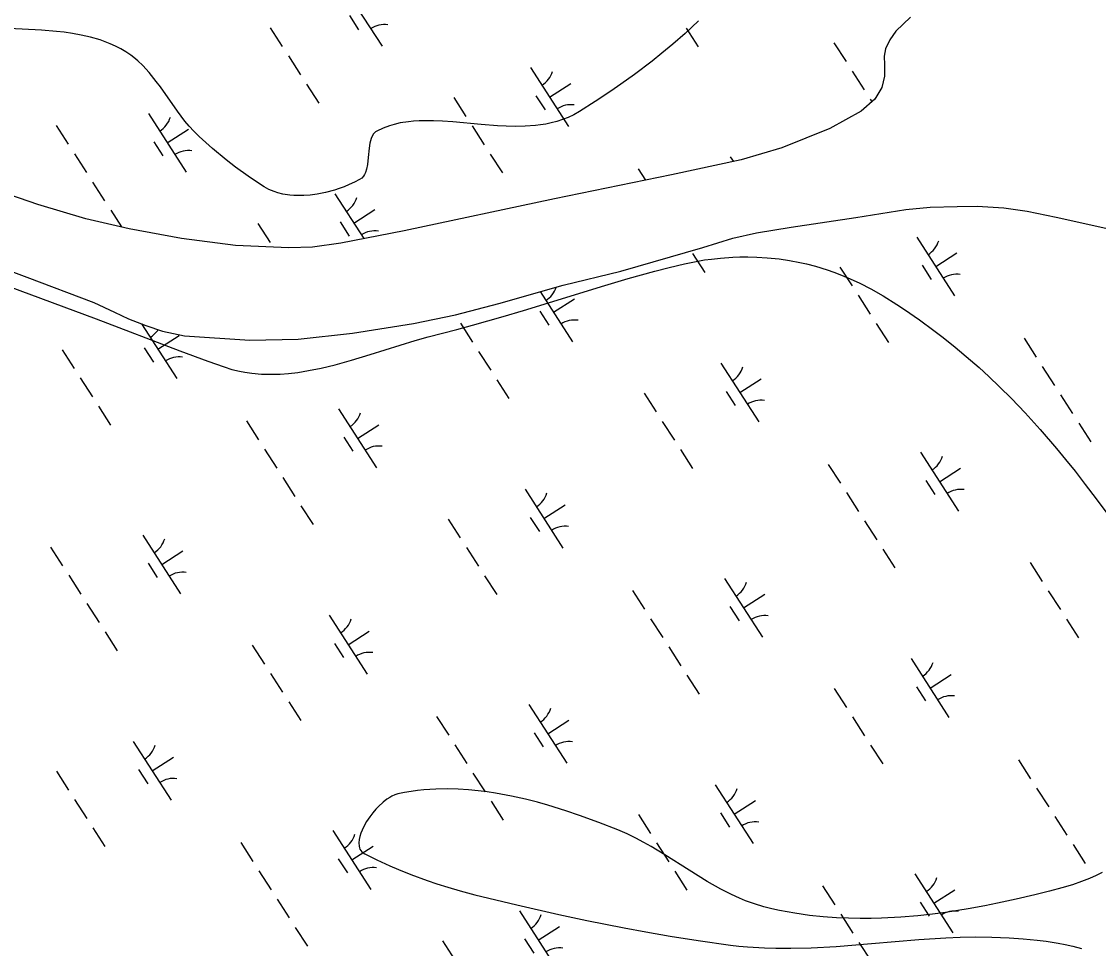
# Model space of a CAD drawing. Extents: x 3937982 to 3958556, y 219448 to 241894.
# Drawn here: x 3946650 to 3947419, y 232047 to 232709 of the extents above; entities that cross this region are included whole.
import ezdxf

# ---------------------------------------------------------------- set-up
doc = ezdxf.new("R2010")
doc.units = 0
for name, color, linetype in [('V-SITE-VEGE', 7, 'Continuous'), ('V-TOPO-SHOR', 7, 'Continuous'), ('V-WETL-SWMP', 7, 'Continuous')]:
    doc.layers.add(name, color=color, linetype=linetype)

msp = doc.modelspace()

# ---------------------------------------------------------------- linework, layer by layer
at = {"layer": 'V-SITE-VEGE'}
for points in [[(3946907.797, 232633.021), (3946903.349, 232630.867), (3946902.476, 232630.31), (3946901.057, 232628.956), (3946900.017, 232627.387), (3946899.259, 232625.691), (3946898.706, 232623.934), (3946898.309, 232622.163), (3946897.793, 232618.593), (3946897.232, 232611.968), (3946896.701, 232607.073), (3946896.021, 232603.665), (3946895.263, 232601.357), (3946894.51, 232599.798), (3946893.828, 232598.748), (3946892.589, 232597.38), (3946891.063, 232596.296), (3946887.344, 232594.367), (3946883.651, 232592.665), (3946880.032, 232591.178), (3946876.52, 232589.894), (3946873.143, 232588.799), (3946866.632, 232587.052), (3946860.822, 232585.899), (3946855.702, 232585.211), (3946851.231, 232584.877), (3946847.355, 232584.807), (3946844.004, 232584.926), (3946841.114, 232585.174), (3946836.185, 232585.952), (3946832.617, 232586.837), (3946830.028, 232587.676), (3946826.307, 232589.239), (3946822.803, 232591.176), (3946816.778, 232595.08), (3946811.539, 232598.654), (3946802.471, 232605.234), (3946795.772, 232610.415), (3946785.931, 232618.54), (3946776.387, 232627.025), (3946772.611, 232630.742), (3946769.268, 232634.424), (3946766.289, 232638.016), (3946760.978, 232645.027), (3946748.811, 232662.392), (3946745.833, 232666.434), (3946740.721, 232672.816), (3946736.253, 232677.702), (3946732.675, 232681.123), (3946729.84, 232683.529), (3946727.622, 232685.233), (3946724.126, 232687.611), (3946720.415, 232689.761), (3946716.661, 232691.639), (3946712.979, 232693.279), (3946709.371, 232694.707), (3946705.84, 232695.95), (3946698.909, 232697.994), (3946692.315, 232699.52), (3946686.054, 232700.652), (3946680.133, 232701.494), (3946674.538, 232702.115), (3946663.968, 232702.95), (3946631.381, 232704.599)], [(3947133.171, 232709.577), (3947123.544, 232700.662), (3947114.807, 232693.036), (3947106.945, 232686.505), (3947099.918, 232680.899), (3947087.333, 232671.358), (3947077.691, 232664.433), (3947070.365, 232659.377), (3947059.261, 232652.02), (3947048.056, 232644.949), (3947043.952, 232642.628), (3947039.875, 232640.697), (3947035.838, 232639.108), (3947031.851, 232637.813), (3947027.923, 232636.773), (3947024.06, 232635.956), (3947020.271, 232635.327), (3947016.558, 232634.862), (3947009.267, 232634.32), (3947002.329, 232634.182), (3946995.763, 232634.324), (3946989.566, 232634.639), (3946977.906, 232635.563), (3946957.654, 232637.447), (3946950.205, 232637.979), (3946943.793, 232638.266), (3946938.275, 232638.334), (3946933.534, 232638.221), (3946929.459, 232637.973), (3946925.953, 232637.625), (3946919.966, 232636.693), (3946915.612, 232635.692), (3946912.43, 232634.754), (3946907.797, 232633.021)], [(3946898.536, 232471.25), (3946930.827, 232481.352), (3946939.9, 232483.964), (3946960.547, 232489.26), (3946971.56, 232492.209), (3946993.481, 232498.478), (3947008.045, 232502.858), (3947066.138, 232520.758), (3947082.778, 232525.64), (3947101.866, 232530.898), (3947112.085, 232533.521), (3947123.028, 232536.151), (3947130.189, 232537.656), (3947137.433, 232538.885), (3947142.301, 232539.548), (3947148.824, 232540.243), (3947157.561, 232540.83), (3947162.56, 232540.994), (3947168.274, 232541.027), (3947174.793, 232540.863), (3947182.207, 232540.423), (3947190.614, 232539.577), (3947198.007, 232538.508), (3947205.314, 232537.117), (3947210.143, 232536.018), (3947216.527, 232534.338), (3947224.95, 232531.733), (3947229.718, 232530.06), (3947235.131, 232527.981), (3947241.271, 232525.405), (3947248.23, 232522.192), (3947256.115, 232518.184), (3947265.04, 232513.174), (3947274.786, 232507.145), (3947280.119, 232503.602), (3947290.814, 232496.141), (3947301.093, 232488.602), (3947307.729, 232483.525), (3947316.33, 232476.675), (3947327.402, 232467.381), (3947333.542, 232461.972), (3947340.413, 232455.699), (3947348.093, 232448.394), (3947356.674, 232439.852), (3947366.273, 232429.806), (3947377.035, 232417.926), (3947388.731, 232404.274), (3947395.135, 232396.487), (3947401.965, 232387.957), (3947409.27, 232378.586), (3947417.118, 232368.262), (3947424.667, 232358.003)], [(3946639.954, 232520.047), (3946702.897, 232496.749), (3946762.778, 232473.916), (3946782.773, 232466.529), (3946794.227, 232462.486), (3946799.771, 232460.768), (3946805.358, 232459.408), (3946809.108, 232458.695), (3946814.136, 232457.972), (3946820.882, 232457.391), (3946824.761, 232457.241), (3946829.207, 232457.229), (3946834.315, 232457.403), (3946840.176, 232457.839), (3946846.904, 232458.616), (3946854.625, 232459.836), (3946863.48, 232461.608), (3946873.632, 232464.041), (3946885.257, 232467.24), (3946898.536, 232471.25)], [(3947392.469, 232090.522), (3947383.627, 232088.184), (3947373.279, 232085.597), (3947360.024, 232082.414), (3947346.63, 232079.477), (3947337.635, 232077.673), (3947325.579, 232075.478), (3947309.42, 232072.961), (3947300.163, 232071.752), (3947289.575, 232070.593), (3947277.482, 232069.579), (3947263.692, 232068.854), (3947256.361, 232068.666), (3947248.566, 232068.625), (3947240.284, 232068.779), (3947231.5, 232069.162), (3947222.19, 232069.84), (3947212.341, 232070.878), (3947201.939, 232072.361), (3947190.98, 232074.388), (3947185.383, 232075.619), (3947179.653, 232077.03), (3947173.042, 232078.984), (3947166.529, 232081.349), (3947162.239, 232083.131), (3947156.576, 232085.734), (3947149.111, 232089.552), (3947139.285, 232095.126), (3947126.323, 232103.107), (3947109.128, 232113.982), (3947099.256, 232119.94), (3947093.954, 232122.948), (3947088.263, 232125.981), (3947082.139, 232128.98), (3947075.534, 232131.851), (3947061.981, 232137.166), (3947047.975, 232142.271), (3947038.425, 232145.493), (3947025.485, 232149.484), (3947018.004, 232151.575), (3947009.398, 232153.771), (3946999.507, 232155.995), (3946988.165, 232158.11), (3946982.109, 232159.036), (3946975.656, 232159.855), (3946968.785, 232160.527), (3946961.481, 232160.996), (3946953.73, 232161.201), (3946945.521, 232161.06), (3946936.848, 232160.478), (3946932.412, 232159.993), (3946927.863, 232159.356), (3946923.206, 232158.547), (3946918.443, 232157.547), (3946916.282, 232156.888), (3946914.07, 232155.899), (3946912.577, 232155.069), (3946910.58, 232153.777), (3946907.928, 232151.749), (3946904.477, 232148.589), (3946902.579, 232146.592), (3946900.502, 232144.174), (3946898.284, 232141.276), (3946895.997, 232137.852), (3946893.779, 232133.885), (3946892.796, 232131.783), (3946891.919, 232129.576), (3946891.196, 232127.282), (3946890.69, 232124.941), (3946890.475, 232122.588), (3946890.647, 232120.286), (3946890.909, 232119.196), (3946891.309, 232118.152), (3946891.866, 232117.165), (3946892.601, 232116.251), (3946893.535, 232115.428), (3946894.696, 232114.719), (3946903.455, 232110.451), (3946912.62, 232106.294), (3946918.924, 232103.603), (3946927.523, 232100.136), (3946939.271, 232095.773), (3946946.087, 232093.439), (3946953.937, 232090.926), (3946962.948, 232088.284), (3946973.241, 232085.597), (3947003.31, 232078.415), (3947033.346, 232071.587), (3947053.369, 232067.282), (3947080.091, 232061.912), (3947095.384, 232059.057), (3947112.884, 232056.007), (3947132.928, 232052.825), (3947155.906, 232049.62), (3947161.96, 232048.913), (3947168.02, 232048.352), (3947180.165, 232047.609), (3947188.277, 232047.373), (3947199.109, 232047.342), (3947213.576, 232047.731), (3947231.328, 232048.723)], [(3947421.309, 232101.377), (3947417.084, 232099.298), (3947412.211, 232097.156), (3947406.577, 232094.975), (3947400.05, 232092.767), (3947392.469, 232090.522)], [(3947231.328, 232048.723), (3947256.617, 232050.732), (3947290.376, 232053.574), (3947309.664, 232054.795), (3947319.943, 232055.211), (3947330.9, 232055.413), (3947342.575, 232055.307), (3947355.013, 232054.758), (3947364.96, 232054.049), (3947374.813, 232053.126), (3947381.325, 232052.337), (3947389.941, 232051.01), (3947394.83, 232050.085), (3947400.382, 232048.852), (3947406.686, 232047.191)]]:
    msp.add_lwpolyline(points, dxfattribs=at)
at = {"layer": 'V-TOPO-SHOR'}
for points in [[(3947284.449, 232712.252), (3947273.996, 232702.246), (3947269.714, 232696.005), (3947266.656, 232689.573), (3947265.714, 232684.514), (3947265.806, 232678.214), (3947265.874, 232670.166), (3947264.016, 232662.144), (3947259.009, 232653.814), (3947249.272, 232645.197), (3947226.892, 232632.722), (3947192.596, 232618.833), (3947163.445, 232610.299), (3947113.795, 232599.585), (3947030.302, 232582.501), (3946922.942, 232559.785), (3946877.694, 232550.937), (3946857.363, 232548.058), (3946840.563, 232547.581), (3946802.45, 232549.311), (3946763.856, 232554.196), (3946726.512, 232561.165), (3946695.469, 232568.222), (3946661.144, 232578.475), (3946620.917, 232592.303)], [(3946611.71, 232542.022), (3946653.489, 232526.599), (3946701.355, 232508.472), (3946715.959, 232501.632), (3946726.039, 232496.774), (3946738.399, 232492.061), (3946750.24, 232488.056), (3946765.938, 232484.699), (3946812.604, 232481.631), (3946847.252, 232482.397), (3946885.968, 232486.606), (3946929.617, 232493.548), (3946959.435, 232499.627), (3946990.508, 232507.786), (3947036.516, 232520.996), (3947077.58, 232530.947), (3947136.229, 232547.663), (3947157.485, 232554.378), (3947174.506, 232558.351), (3947199.223, 232562.222), (3947245.324, 232569.308), (3947281.084, 232574.954), (3947298.601, 232576.648), (3947317.674, 232577.094), (3947332.02, 232577.254), (3947351.072, 232576.126), (3947367.833, 232573.629), (3947388.42, 232569.509), (3947465.861, 232552.213)]]:
    msp.add_lwpolyline(points, dxfattribs=at)
at = {"layer": 'V-WETL-SWMP'}
for p, q in [((3946880.071, 232733.531), (3946907.134, 232691.488)), ((3946883.867, 232713.378), (3946890.362, 232703.288)), ((3946827.196, 232704.755), (3946835.856, 232691.301)), ((3947124.182, 232704.503), (3947132.841, 232691.049)), ((3947229.769, 232693.977), (3947238.429, 232680.523)), ((3946840.186, 232684.574), (3946848.846, 232671.121)), ((3947013.201, 232676.232), (3947040.263, 232634.189)), ((3947242.759, 232673.796), (3947251.419, 232660.342)), ((3947026.732, 232655.211), (3947041.867, 232664.953)), ((3946853.176, 232664.394), (3946861.836, 232650.94)), ((3946958.334, 232654.835), (3946966.994, 232641.381)), ((3947016.997, 232656.08), (3947023.491, 232645.989)), ((3947255.748, 232653.615), (3947256.85, 232651.903)), ((3946740.204, 232643.501), (3946767.266, 232601.458)), ((3946674.339, 232634.906), (3946682.999, 232621.453)), ((3946971.324, 232634.654), (3946979.984, 232621.201)), ((3946753.735, 232622.48), (3946768.871, 232632.222)), ((3946744, 232623.349), (3946750.495, 232613.259)), ((3946687.329, 232614.726), (3946695.989, 232601.272)), ((3946984.314, 232614.474), (3946992.974, 232601.02)), ((3947155.766, 232612.542), (3947157.971, 232609.117)), ((3947089.901, 232603.947), (3947095.163, 232595.773)), ((3946700.319, 232594.545), (3946708.979, 232581.091)), ((3946873.333, 232586.203), (3946893.983, 232554.122)), ((3946713.309, 232574.364), (3946720.998, 232562.418)), ((3946886.864, 232565.181), (3946902, 232574.924)), ((3946818.467, 232564.806), (3946827.127, 232551.352)), ((3946877.129, 232566.05), (3946883.624, 232555.96)), ((3947288.896, 232555.244), (3947315.958, 232513.2)), ((3947128.871, 232543.405), (3947137.531, 232529.951)), ((3947302.427, 232534.222), (3947317.562, 232543.964)), ((3947292.692, 232535.091), (3947299.187, 232525.001)), ((3947234.03, 232533.846), (3947242.69, 232520.393)), ((3947019.939, 232516.237), (3947042.961, 232480.469)), ((3947029.43, 232501.491), (3947044.566, 232511.233)), ((3947247.02, 232513.666), (3947255.679, 232500.212)), ((3947019.695, 232502.36), (3947026.19, 232492.27)), ((3946735.369, 232493.217), (3946760.528, 232454.13)), ((3946963.024, 232493.737), (3946971.684, 232480.283)), ((3947260.009, 232493.485), (3947268.669, 232480.031)), ((3946746.997, 232475.152), (3946762.133, 232484.894)), ((3947365.597, 232482.958), (3947374.256, 232469.505)), ((3946678.6, 232474.776), (3946687.26, 232461.322)), ((3946737.262, 232476.021), (3946743.757, 232465.93)), ((3946976.014, 232473.556), (3946984.674, 232460.102)), ((3947149.028, 232465.214), (3947176.091, 232423.171)), ((3947378.586, 232462.778), (3947387.246, 232449.324)), ((3946691.59, 232454.595), (3946700.25, 232441.142)), ((3946989.004, 232453.375), (3946997.664, 232439.922)), ((3947162.56, 232444.192), (3947177.695, 232453.935)), ((3947094.162, 232443.817), (3947102.822, 232430.363)), ((3947152.824, 232445.062), (3947159.319, 232434.971)), ((3947391.576, 232442.597), (3947400.236, 232429.143)), ((3946704.58, 232434.415), (3946713.24, 232420.961)), ((3946876.032, 232432.483), (3946903.094, 232390.44)), ((3946810.167, 232423.888), (3946818.827, 232410.434)), ((3946889.563, 232411.461), (3946904.699, 232421.204)), ((3947107.152, 232423.636), (3947115.812, 232410.182)), ((3947404.566, 232422.416), (3947413.226, 232408.962)), ((3946879.828, 232412.331), (3946886.323, 232402.24)), ((3946823.157, 232403.707), (3946831.817, 232390.254)), ((3947120.142, 232403.455), (3947128.802, 232390.002)), ((3947291.594, 232401.524), (3947318.657, 232359.481)), ((3947225.729, 232392.929), (3947234.389, 232379.475)), ((3947305.125, 232380.502), (3947320.261, 232390.245)), ((3946836.147, 232383.527), (3946844.807, 232370.073)), ((3947295.39, 232381.371), (3947301.885, 232371.281)), ((3947009.161, 232375.185), (3947036.223, 232333.141)), ((3947238.719, 232372.748), (3947247.379, 232359.294)), ((3946849.137, 232363.346), (3946857.797, 232349.892)), ((3947022.692, 232354.163), (3947037.828, 232363.905)), ((3946954.295, 232353.787), (3946962.955, 232340.334)), ((3947012.957, 232355.032), (3947019.452, 232344.942)), ((3947251.709, 232352.567), (3947260.369, 232339.114)), ((3946736.165, 232342.454), (3946763.227, 232300.41)), ((3946670.3, 232333.859), (3946678.96, 232320.405)), ((3946749.696, 232321.432), (3946764.831, 232331.174)), ((3946967.285, 232333.607), (3946975.945, 232320.153)), ((3947264.699, 232332.387), (3947273.359, 232318.933)), ((3946739.961, 232322.301), (3946746.456, 232312.211)), ((3947369.857, 232322.828), (3947378.517, 232309.374)), ((3946683.29, 232313.678), (3946691.949, 232300.224)), ((3946980.275, 232313.426), (3946988.935, 232299.972)), ((3947151.727, 232311.494), (3947178.789, 232269.451)), ((3947085.862, 232302.899), (3947094.522, 232289.446)), ((3947165.258, 232290.473), (3947180.394, 232300.215)), ((3947382.847, 232302.647), (3947391.507, 232289.194)), ((3946696.279, 232293.497), (3946704.939, 232280.043)), ((3947155.523, 232291.342), (3947162.018, 232281.252)), ((3946869.294, 232285.155), (3946896.356, 232243.112)), ((3947098.852, 232282.719), (3947107.512, 232269.265)), ((3947395.837, 232282.467), (3947404.497, 232269.013)), ((3946709.269, 232273.316), (3946717.929, 232259.863)), ((3946882.825, 232264.133), (3946897.961, 232273.876)), ((3946873.09, 232265.003), (3946879.585, 232254.912)), ((3946814.428, 232263.758), (3946823.088, 232250.304)), ((3947111.842, 232262.538), (3947120.502, 232249.084)), ((3947284.856, 232254.196), (3947311.919, 232212.153)), ((3946827.418, 232243.577), (3946836.078, 232230.123)), ((3947124.832, 232242.357), (3947133.492, 232228.903)), ((3947298.387, 232233.174), (3947313.523, 232242.917)), ((3947288.652, 232234.043), (3947295.147, 232223.953)), ((3947229.99, 232232.799), (3947238.65, 232219.345)), ((3946840.408, 232223.396), (3946849.068, 232209.943)), ((3947011.86, 232221.465), (3947038.922, 232179.422)), ((3946945.995, 232212.87), (3946954.655, 232199.416)), ((3947242.98, 232212.618), (3947251.64, 232199.164)), ((3947025.391, 232200.443), (3947040.526, 232210.186)), ((3947015.656, 232201.312), (3947022.151, 232191.222)), ((3946729.427, 232195.125), (3946756.489, 232153.082)), ((3946958.985, 232192.689), (3946967.645, 232179.235)), ((3947255.97, 232192.437), (3947264.63, 232178.983)), ((3946742.958, 232174.104), (3946758.093, 232183.846)), ((3947361.557, 232181.911), (3947370.217, 232168.457)), ((3946674.561, 232173.728), (3946683.22, 232160.275)), ((3946733.223, 232174.973), (3946739.718, 232164.883)), ((3946971.975, 232172.508), (3946980.634, 232159.055)), ((3947144.989, 232164.166), (3947172.051, 232122.123)), ((3947374.547, 232161.73), (3947383.207, 232148.276)), ((3946687.55, 232153.548), (3946696.21, 232140.094)), ((3946984.964, 232152.328), (3946993.624, 232138.874)), ((3947158.52, 232143.145), (3947173.656, 232152.887)), ((3947090.123, 232142.769), (3947098.783, 232129.315)), ((3947148.785, 232144.014), (3947155.28, 232133.923)), ((3947387.537, 232141.549), (3947396.197, 232128.095)), ((3946700.54, 232133.367), (3946709.2, 232119.913)), ((3946871.992, 232131.435), (3946899.055, 232089.392)), ((3946806.127, 232122.84), (3946814.787, 232109.387)), ((3946885.524, 232110.414), (3946900.659, 232120.156)), ((3947103.113, 232122.588), (3947111.773, 232109.135)), ((3947400.527, 232121.368), (3947409.187, 232107.915)), ((3946875.788, 232111.283), (3946882.283, 232101.193)), ((3946819.117, 232102.66), (3946827.777, 232089.206)), ((3947116.103, 232102.408), (3947124.763, 232088.954)), ((3947287.555, 232100.476), (3947314.617, 232058.433)), ((3947221.69, 232091.881), (3947230.35, 232078.427)), ((3947301.086, 232079.454), (3947316.222, 232089.197)), ((3946832.107, 232082.479), (3946840.767, 232069.025)), ((3947291.351, 232080.324), (3947297.846, 232070.233)), ((3947005.122, 232074.137), (3947032.184, 232032.094)), ((3947234.68, 232071.7), (3947243.34, 232058.247)), ((3946845.097, 232062.298), (3946853.757, 232048.844)), ((3947018.653, 232053.115), (3947033.788, 232062.858)), ((3946950.256, 232052.74), (3946958.916, 232039.286)), ((3947008.918, 232053.984), (3947015.413, 232043.894)), ((3947247.67, 232051.52), (3947256.33, 232038.066))]:
    msp.add_line(p, q, dxfattribs=at)
for points in [[(3947284.449, 232712.253), (3947273.995, 232702.246), (3947269.714, 232696.005), (3947266.655, 232689.573), (3947265.713, 232684.513), (3947265.805, 232678.214), (3947265.873, 232670.166), (3947264.017, 232662.144), (3947259.009, 232653.814), (3947249.273, 232645.196), (3947226.891, 232632.723), (3947192.596, 232618.833), (3947163.444, 232610.298), (3947113.796, 232599.586), (3947030.302, 232582.501), (3946922.943, 232559.784), (3946877.693, 232550.937), (3946857.363, 232548.058), (3946840.563, 232547.581), (3946802.451, 232549.311), (3946763.856, 232554.196), (3946726.513, 232561.164), (3946695.469, 232568.223), (3946661.144, 232578.474), (3946620.918, 232592.302)], [(3946611.71, 232542.023), (3946653.489, 232526.599), (3946701.355, 232508.472), (3946715.958, 232501.631), (3946726.04, 232496.774), (3946738.398, 232492.062), (3946750.24, 232488.056), (3946765.939, 232484.699), (3946812.605, 232481.631), (3946847.252, 232482.396), (3946885.967, 232486.606), (3946929.617, 232493.549), (3946959.436, 232499.627), (3946990.507, 232507.786), (3947036.515, 232520.996), (3947077.581, 232530.947), (3947136.229, 232547.662), (3947157.485, 232554.378), (3947174.506, 232558.351), (3947199.223, 232562.221), (3947245.324, 232569.307), (3947281.085, 232574.955), (3947298.6, 232576.647), (3947317.674, 232577.094), (3947332.02, 232577.254), (3947351.073, 232576.126), (3947367.833, 232573.63), (3947388.42, 232569.509), (3947465.861, 232552.213)]]:
    msp.add_lwpolyline(points, dxfattribs=at)
for centre, start, end in [((3946908.752, 232689.412), 81.996677, 123.540335), ((3947011.981, 232678.565), 301.99668, 343.540338), ((3947041.881, 232632.113), 81.996677, 123.540335), ((3946738.985, 232645.834), 301.99668, 343.540338), ((3946768.885, 232599.382), 81.996677, 123.540335), ((3946872.114, 232588.536), 301.99668, 343.540338), ((3946902.014, 232542.084), 81.996677, 123.540335), ((3947287.676, 232557.576), 301.99668, 343.540338), ((3947317.576, 232511.124), 81.996677, 123.540335), ((3947014.68, 232524.845), 301.99668, 342.524201), ((3947044.58, 232478.394), 81.996677, 123.540335), ((3946732.247, 232498.506), 301.99668, 327.746282), ((3946762.147, 232452.054), 81.996677, 123.540335), ((3947147.809, 232467.547), 301.99668, 343.540338), ((3947177.709, 232421.095), 81.996677, 123.540335), ((3946874.813, 232434.816), 301.99668, 343.540338), ((3946904.713, 232388.364), 81.996677, 123.540335), ((3947290.375, 232403.857), 301.99668, 343.540338), ((3947007.942, 232377.517), 301.99668, 343.540338), ((3947320.275, 232357.405), 81.996677, 123.540335), ((3947037.842, 232331.065), 81.996677, 123.540335), ((3946734.945, 232344.786), 301.99668, 343.540338), ((3946764.845, 232298.335), 81.996677, 123.540335), ((3947150.508, 232313.827), 301.99668, 343.540338), ((3946868.075, 232287.488), 301.99668, 343.540338), ((3947180.408, 232267.375), 81.996677, 123.540335), ((3946897.975, 232241.036), 81.996677, 123.540335), ((3947283.637, 232256.529), 301.99668, 343.540338), ((3947313.537, 232210.077), 81.996677, 123.540335), ((3947010.641, 232223.798), 301.99668, 343.540338), ((3946728.207, 232197.458), 301.99668, 343.540338), ((3947040.541, 232177.346), 81.996677, 123.540335), ((3946758.107, 232151.006), 81.996677, 123.540335), ((3947143.77, 232166.499), 301.99668, 343.540338), ((3947173.67, 232120.047), 81.996677, 123.540335), ((3946870.773, 232133.768), 301.99668, 343.540338), ((3946900.673, 232087.316), 81.996677, 123.540335), ((3947286.336, 232102.809), 301.99668, 343.540338), ((3947316.236, 232056.357), 81.996677, 123.540335), ((3947003.902, 232076.47), 301.99668, 343.540338), ((3947033.803, 232030.018), 81.996677, 123.540335)]:
    msp.add_arc(centre, 17.623, start, end, dxfattribs=at)

doc.saveas('drawing.dxf')
